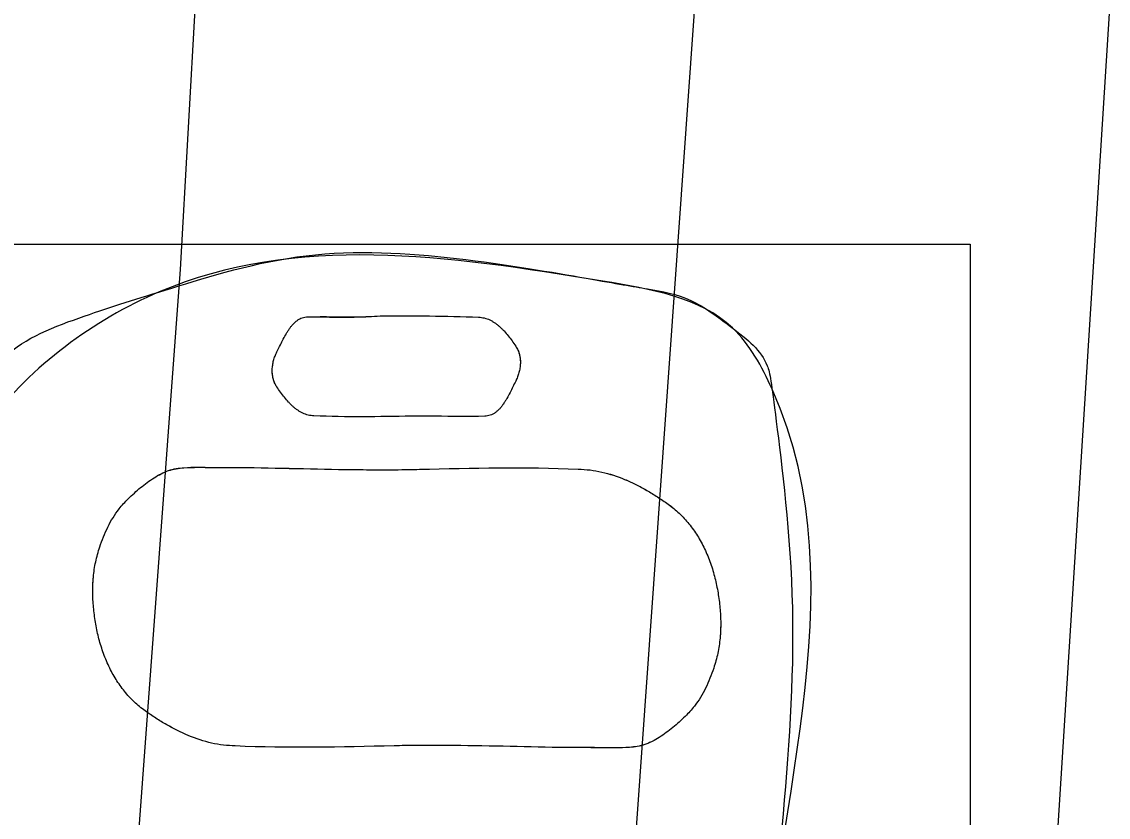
# Model space of a CAD drawing. Extents: x 417997 to 421451, y 4451742 to 4455216.
# Drawn here: x 420087.32 to 420096.31, y 4453189.48 to 4453196.07 of the extents above; entities that cross this region are included whole.
import ezdxf

# ---------------------------------------------------------------- set-up
doc = ezdxf.new("R2010")
doc.units = 0
for name, color, linetype in [('LJ_SEMBOL', 7, 'Continuous'), ('RAYLI_TOPLU_TAŞIMA_HATTI', 7, 'Continuous'), ('Yol_Sose', 7, 'Continuous')]:
    doc.layers.add(name, color=color, linetype=linetype)

msp = doc.modelspace()

# ---------------------------------------------------------------- linework, layer by layer
at = {"layer": 'LJ_SEMBOL'}
msp.add_lwpolyline([(420085.5167, 4453194.2268), (420095.1692, 4453194.2268), (420095.1692, 4453182.9041), (420085.5167, 4453182.9041)], close=True, dxfattribs=at)
msp.add_lwpolyline([(420085.5167, 4453194.2268), (420095.1692, 4453194.2268), (420095.1692, 4453182.9041), (420085.5167, 4453182.9041)], close=True, dxfattribs=at)
for points in [[(420087.0556, 4453187.8007), (420087.0556, 4453192.7567), (420088.458, 4453193.8315), (420092.128, 4453193.9211), (420093.2022, 4453193.533), (420093.5304, 4453193.0254), (420093.4409, 4453187.5918), (420093.3384, 4453186.9292), (420093.2215, 4453186.7509), (420093.053, 4453186.4871), (420092.3071, 4453185.8601), (420088.6072, 4453185.8601), (420087.8314, 4453186.308), (420087.3838, 4453186.7558), (420087.074, 4453187.4866), (420087.0556, 4453187.8007)], [(420087.0556, 4453187.8007), (420087.0556, 4453192.7567), (420088.458, 4453193.8315), (420092.128, 4453193.9211), (420093.2022, 4453193.533), (420093.5304, 4453193.0254), (420093.4409, 4453187.5918), (420093.3384, 4453186.9292), (420093.2215, 4453186.7509), (420093.053, 4453186.4871), (420092.3071, 4453185.8601), (420088.6072, 4453185.8601), (420087.8314, 4453186.308), (420087.3838, 4453186.7558), (420087.074, 4453187.4866), (420087.0556, 4453187.8007)], [(420090.5437, 4453192.803), (420089.7386, 4453192.8058), (420089.7147, 4453192.8075), (420089.6914, 4453192.8118), (420089.6469, 4453192.8277), (420089.6251, 4453192.8394), (420089.6042, 4453192.8525), (420089.5844, 4453192.8668), (420089.5657, 4453192.8827), (420089.5466, 4453192.901), (420089.5284, 4453192.9197), (420089.4942, 4453192.9591), (420089.4619, 4453193.0014), (420089.4317, 4453193.0446), (420089.4133, 4453193.0781), (420089.401, 4453193.1137), (420089.3933, 4453193.1886), (420089.3946, 4453193.2075), (420089.3969, 4453193.2264), (420089.4047, 4453193.2641), (420089.4165, 4453193.3003), (420089.4317, 4453193.3347), (420089.4546, 4453193.381), (420089.4787, 4453193.4297), (420089.5048, 4453193.4775), (420089.519, 4453193.5008), (420089.5336, 4453193.5239), (420089.548, 4453193.5441), (420089.5641, 4453193.5627), (420089.582, 4453193.5799), (420089.6015, 4453193.596), (420089.621, 4453193.6082), (420089.6419, 4453193.6171), (420089.664, 4453193.6227), (420089.6875, 4453193.6247), (420090.0967, 4453193.6247), (420090.2862, 4453193.6324)], [(420090.5437, 4453192.803), (420089.7386, 4453192.8058), (420089.7147, 4453192.8075), (420089.6914, 4453192.8118), (420089.6469, 4453192.8277), (420089.6251, 4453192.8394), (420089.6042, 4453192.8525), (420089.5844, 4453192.8668), (420089.5657, 4453192.8827), (420089.5466, 4453192.901), (420089.5284, 4453192.9197), (420089.4942, 4453192.9591), (420089.4619, 4453193.0014), (420089.4317, 4453193.0446), (420089.4133, 4453193.0781), (420089.401, 4453193.1137), (420089.3933, 4453193.1886), (420089.3946, 4453193.2075), (420089.3969, 4453193.2264), (420089.4047, 4453193.2641), (420089.4165, 4453193.3003), (420089.4317, 4453193.3347), (420089.4546, 4453193.381), (420089.4787, 4453193.4297), (420089.5048, 4453193.4775), (420089.519, 4453193.5008), (420089.5336, 4453193.5239), (420089.548, 4453193.5441), (420089.5641, 4453193.5627), (420089.582, 4453193.5799), (420089.6015, 4453193.596), (420089.621, 4453193.6082), (420089.6419, 4453193.6171), (420089.664, 4453193.6227), (420089.6875, 4453193.6247), (420090.0967, 4453193.6247), (420090.2862, 4453193.6324)], [(420089.4086, 4453193.0889), (420089.401, 4453193.1137), (420089.3974, 4453193.1324), (420089.3947, 4453193.1511), (420089.3933, 4453193.1886), (420089.3946, 4453193.2075), (420089.3969, 4453193.2264), (420089.4047, 4453193.2641), (420089.4165, 4453193.3003), (420089.4317, 4453193.3347), (420089.4546, 4453193.381), (420089.4787, 4453193.4297), (420089.5048, 4453193.4775), (420089.519, 4453193.5008), (420089.5336, 4453193.5239), (420089.548, 4453193.5441), (420089.5641, 4453193.5627), (420089.582, 4453193.5799), (420089.6015, 4453193.596), (420089.621, 4453193.6082), (420089.6419, 4453193.6171), (420089.664, 4453193.6227), (420089.6875, 4453193.6247), (420089.7898, 4453193.6249), (420089.8921, 4453193.6235), (420089.9944, 4453193.6227), (420090.0967, 4453193.6247), (420090.2862, 4453193.6324)], [(420089.4086, 4453193.0889), (420089.401, 4453193.1137), (420089.3974, 4453193.1324), (420089.3947, 4453193.1511), (420089.3933, 4453193.1886), (420089.3946, 4453193.2075), (420089.3969, 4453193.2264), (420089.4047, 4453193.2641), (420089.4165, 4453193.3003), (420089.4317, 4453193.3347), (420089.4546, 4453193.381), (420089.4787, 4453193.4297), (420089.5048, 4453193.4775), (420089.519, 4453193.5008), (420089.5336, 4453193.5239), (420089.548, 4453193.5441), (420089.5641, 4453193.5627), (420089.582, 4453193.5799), (420089.6015, 4453193.596), (420089.621, 4453193.6082), (420089.6419, 4453193.6171), (420089.664, 4453193.6227), (420089.6875, 4453193.6247), (420089.7898, 4453193.6249), (420089.8921, 4453193.6235), (420089.9944, 4453193.6227), (420090.0967, 4453193.6247), (420090.2862, 4453193.6324)], [(420090.2862, 4453193.6324), (420091.101, 4453193.6219), (420091.1249, 4453193.6202), (420091.1482, 4453193.6159), (420091.1927, 4453193.6001), (420091.2146, 4453193.5883), (420091.2354, 4453193.5753), (420091.2552, 4453193.5609), (420091.2739, 4453193.545), (420091.293, 4453193.5267), (420091.3113, 4453193.5081), (420091.3454, 4453193.4686), (420091.3777, 4453193.4263), (420091.4079, 4453193.3831), (420091.4263, 4453193.3496), (420091.4386, 4453193.314), (420091.4464, 4453193.2391), (420091.445, 4453193.2202), (420091.4427, 4453193.2013), (420091.4349, 4453193.1636), (420091.4231, 4453193.1274), (420091.4079, 4453193.093), (420091.3851, 4453193.0467), (420091.3609, 4453192.998), (420091.3348, 4453192.9503), (420091.3206, 4453192.927), (420091.306, 4453192.9038), (420091.2916, 4453192.8836), (420091.2755, 4453192.865), (420091.2576, 4453192.8478), (420091.2381, 4453192.8318), (420091.2186, 4453192.8195), (420091.1977, 4453192.8106), (420091.1756, 4453192.805), (420091.1521, 4453192.803), (420090.7429, 4453192.803), (420090.5437, 4453192.803)], [(420090.2862, 4453193.6324), (420091.101, 4453193.6219), (420091.1249, 4453193.6202), (420091.1482, 4453193.6159), (420091.1927, 4453193.6001), (420091.2146, 4453193.5883), (420091.2354, 4453193.5753), (420091.2552, 4453193.5609), (420091.2739, 4453193.545), (420091.293, 4453193.5267), (420091.3113, 4453193.5081), (420091.3454, 4453193.4686), (420091.3777, 4453193.4263), (420091.4079, 4453193.3831), (420091.4263, 4453193.3496), (420091.431, 4453193.339)], [(420090.2862, 4453193.6324), (420091.101, 4453193.6219), (420091.1249, 4453193.6202), (420091.1482, 4453193.6159), (420091.1927, 4453193.6001), (420091.2146, 4453193.5883), (420091.2354, 4453193.5753), (420091.2552, 4453193.5609), (420091.2739, 4453193.545), (420091.293, 4453193.5267), (420091.3113, 4453193.5081), (420091.3454, 4453193.4686), (420091.3777, 4453193.4263), (420091.4079, 4453193.3831), (420091.4263, 4453193.3496), (420091.4386, 4453193.314), (420091.4464, 4453193.2391), (420091.445, 4453193.2202), (420091.4427, 4453193.2013), (420091.4349, 4453193.1636), (420091.4231, 4453193.1274), (420091.4079, 4453193.093), (420091.3851, 4453193.0467), (420091.3609, 4453192.998), (420091.3348, 4453192.9503), (420091.3206, 4453192.927), (420091.306, 4453192.9038), (420091.2916, 4453192.8836), (420091.2755, 4453192.865), (420091.2576, 4453192.8478), (420091.2381, 4453192.8318), (420091.2186, 4453192.8195), (420091.1977, 4453192.8106), (420091.1756, 4453192.805), (420091.1521, 4453192.803), (420090.7429, 4453192.803), (420090.5437, 4453192.803)], [(420090.2862, 4453193.6324), (420091.101, 4453193.6219), (420091.1249, 4453193.6202), (420091.1482, 4453193.6159), (420091.1927, 4453193.6001), (420091.2146, 4453193.5883), (420091.2354, 4453193.5753), (420091.2552, 4453193.5609), (420091.2739, 4453193.545), (420091.293, 4453193.5267), (420091.3113, 4453193.5081), (420091.3454, 4453193.4686), (420091.3777, 4453193.4263), (420091.4079, 4453193.3831), (420091.4263, 4453193.3496), (420091.431, 4453193.339)], [(420091.431, 4453193.339), (420091.4386, 4453193.314), (420091.4423, 4453193.2953), (420091.4449, 4453193.2766), (420091.4464, 4453193.2391), (420091.445, 4453193.2202), (420091.4427, 4453193.2013), (420091.4349, 4453193.1636), (420091.4231, 4453193.1274), (420091.4079, 4453193.093), (420091.3851, 4453193.0467), (420091.3609, 4453192.998), (420091.3348, 4453192.9503), (420091.3206, 4453192.927), (420091.306, 4453192.9038), (420091.2916, 4453192.8836), (420091.2755, 4453192.865), (420091.2576, 4453192.8478), (420091.2381, 4453192.8318), (420091.2186, 4453192.8195), (420091.1977, 4453192.8106), (420091.1756, 4453192.805), (420091.1521, 4453192.803), (420090.7429, 4453192.803), (420090.5437, 4453192.803)], [(420091.431, 4453193.339), (420091.4386, 4453193.314), (420091.4423, 4453193.2953), (420091.4449, 4453193.2766), (420091.4464, 4453193.2391), (420091.445, 4453193.2202), (420091.4427, 4453193.2013), (420091.4349, 4453193.1636), (420091.4231, 4453193.1274), (420091.4079, 4453193.093), (420091.3851, 4453193.0467), (420091.3609, 4453192.998), (420091.3348, 4453192.9503), (420091.3206, 4453192.927), (420091.306, 4453192.9038), (420091.2916, 4453192.8836), (420091.2755, 4453192.865), (420091.2576, 4453192.8478), (420091.2381, 4453192.8318), (420091.2186, 4453192.8195), (420091.1977, 4453192.8106), (420091.1756, 4453192.805), (420091.1521, 4453192.803), (420090.7429, 4453192.803), (420090.5437, 4453192.803)], [(420090.5437, 4453192.803), (420089.7386, 4453192.8058), (420089.7147, 4453192.8075), (420089.6914, 4453192.8118), (420089.6469, 4453192.8277), (420089.6251, 4453192.8394), (420089.6042, 4453192.8525), (420089.5844, 4453192.8668), (420089.5657, 4453192.8827), (420089.5466, 4453192.901), (420089.5284, 4453192.9197), (420089.4942, 4453192.9591), (420089.4619, 4453193.0014), (420089.4317, 4453193.0446), (420089.4133, 4453193.0781), (420089.4086, 4453193.0889)], [(420090.5437, 4453192.803), (420089.7386, 4453192.8058), (420089.7147, 4453192.8075), (420089.6914, 4453192.8118), (420089.6469, 4453192.8277), (420089.6251, 4453192.8394), (420089.6042, 4453192.8525), (420089.5844, 4453192.8668), (420089.5657, 4453192.8827), (420089.5466, 4453192.901), (420089.5284, 4453192.9197), (420089.4942, 4453192.9591), (420089.4619, 4453193.0014), (420089.4317, 4453193.0446), (420089.4133, 4453193.0781), (420089.4086, 4453193.0889)], [(420090.4009, 4453190.0745), (420089.0879, 4453190.0732), (420088.9889, 4453190.0801), (420088.8918, 4453190.0971), (420088.7027, 4453190.1579), (420088.5199, 4453190.2488), (420088.4306, 4453190.3035), (420088.3425, 4453190.3632), (420088.2514, 4453190.4383), (420088.1708, 4453190.526), (420088.1005, 4453190.6245), (420088.07, 4453190.6769), (420088.0417, 4453190.7325), (420087.9922, 4453190.8527), (420087.9556, 4453190.9746), (420087.9303, 4453191.0977), (420087.9143, 4453191.2215), (420087.908, 4453191.3458), (420087.9135, 4453191.4714), (420087.9324, 4453191.5968), (420087.966, 4453191.7206), (420088.0331, 4453191.8855), (420088.1257, 4453192.0354), (420088.1626, 4453192.0792), (420088.2024, 4453192.1199), (420088.2523, 4453192.167), (420088.3038, 4453192.2115), (420088.358, 4453192.2536), (420088.4162, 4453192.2935), (420088.5355, 4453192.3524), (420088.6628, 4453192.3763), (420088.8952, 4453192.379), (420089.1277, 4453192.3781), (420089.5927, 4453192.37), (420090.0576, 4453192.3613), (420090.2901, 4453192.3596), (420090.5225, 4453192.3612), (420090.6114, 4453192.3632)], [(420090.4009, 4453190.0745), (420089.0879, 4453190.0732), (420088.9889, 4453190.0801), (420088.8918, 4453190.0971), (420088.7027, 4453190.1579), (420088.5199, 4453190.2488), (420088.4306, 4453190.3035), (420088.3425, 4453190.3632), (420088.2514, 4453190.4383), (420088.1708, 4453190.526), (420088.1005, 4453190.6245), (420088.07, 4453190.6769), (420088.0417, 4453190.7325), (420087.9922, 4453190.8527), (420087.9556, 4453190.9746), (420087.9303, 4453191.0977), (420087.9143, 4453191.2215), (420087.908, 4453191.3458), (420087.9135, 4453191.4714), (420087.9324, 4453191.5968), (420087.966, 4453191.7206), (420088.0331, 4453191.8855), (420088.1257, 4453192.0354), (420088.1626, 4453192.0792), (420088.2024, 4453192.1199), (420088.2523, 4453192.167), (420088.3038, 4453192.2115), (420088.358, 4453192.2536), (420088.4162, 4453192.2935), (420088.5355, 4453192.3524), (420088.6628, 4453192.3763), (420088.8952, 4453192.379), (420089.1277, 4453192.3781), (420089.5927, 4453192.37), (420090.0576, 4453192.3613), (420090.2901, 4453192.3596), (420090.5225, 4453192.3612), (420090.6114, 4453192.3632)], [(420087.9086, 4453191.3949), (420087.9135, 4453191.4714), (420087.9324, 4453191.5968), (420087.966, 4453191.7206), (420088.0331, 4453191.8855), (420088.1257, 4453192.0354), (420088.1626, 4453192.0792), (420088.2024, 4453192.1199), (420088.2523, 4453192.167), (420088.3038, 4453192.2115), (420088.358, 4453192.2536), (420088.4162, 4453192.2935), (420088.4738, 4453192.3264), (420088.5041, 4453192.3403), (420088.5355, 4453192.3524), (420088.5986, 4453192.3694), (420088.6628, 4453192.3763), (420088.8952, 4453192.379), (420089.1277, 4453192.3781), (420089.5927, 4453192.37), (420090.0576, 4453192.3613), (420090.2901, 4453192.3596), (420090.5225, 4453192.3612), (420090.6114, 4453192.3632)], [(420087.9086, 4453191.3949), (420087.9135, 4453191.4714), (420087.9324, 4453191.5968), (420087.966, 4453191.7206), (420088.0331, 4453191.8855), (420088.1257, 4453192.0354), (420088.1626, 4453192.0792), (420088.2024, 4453192.1199), (420088.2523, 4453192.167), (420088.3038, 4453192.2115), (420088.358, 4453192.2536), (420088.4162, 4453192.2935), (420088.4738, 4453192.3264), (420088.5041, 4453192.3403), (420088.5355, 4453192.3524), (420088.5986, 4453192.3694), (420088.6628, 4453192.3763), (420088.8952, 4453192.379), (420089.1277, 4453192.3781), (420089.5927, 4453192.37), (420090.0576, 4453192.3613), (420090.2901, 4453192.3596), (420090.5225, 4453192.3612), (420090.6114, 4453192.3632)], [(420090.6114, 4453192.3632), (420091.9244, 4453192.3646), (420092.0234, 4453192.3576), (420092.1205, 4453192.3407), (420092.3096, 4453192.2799), (420092.4924, 4453192.1889), (420092.5817, 4453192.1342), (420092.6698, 4453192.0745), (420092.7609, 4453191.9995), (420092.8415, 4453191.9117), (420092.9118, 4453191.8133), (420092.9423, 4453191.7609), (420092.9706, 4453191.7053), (420093.0201, 4453191.585), (420093.0567, 4453191.4631), (420093.082, 4453191.3401), (420093.098, 4453191.2162), (420093.1043, 4453191.0919), (420093.0988, 4453190.9664), (420093.0799, 4453190.841), (420093.0463, 4453190.7172), (420092.9792, 4453190.5522), (420092.8866, 4453190.4023), (420092.8497, 4453190.3585), (420092.8099, 4453190.3178), (420092.76, 4453190.2708), (420092.7085, 4453190.2262), (420092.6543, 4453190.1841), (420092.5961, 4453190.1442), (420092.4768, 4453190.0854), (420092.3495, 4453190.0614), (420092.1171, 4453190.0587), (420091.8846, 4453190.0596), (420091.4196, 4453190.0677), (420090.9547, 4453190.0764), (420090.7222, 4453190.0781), (420090.4898, 4453190.0765), (420090.4009, 4453190.0745)], [(420090.6114, 4453192.3632), (420091.9244, 4453192.3646), (420092.0234, 4453192.3576), (420092.1205, 4453192.3407), (420092.3096, 4453192.2799), (420092.4924, 4453192.1889), (420092.5817, 4453192.1342), (420092.6698, 4453192.0745), (420092.7609, 4453191.9995), (420092.8415, 4453191.9117), (420092.9118, 4453191.8133), (420092.9423, 4453191.7609), (420092.9706, 4453191.7053), (420093.0201, 4453191.585), (420093.0567, 4453191.4631), (420093.082, 4453191.3401), (420093.098, 4453191.2162), (420093.1043, 4453191.0919), (420093.0988, 4453190.9664), (420093.0799, 4453190.841), (420093.0463, 4453190.7172), (420092.9792, 4453190.5522), (420092.8866, 4453190.4023), (420092.8497, 4453190.3585), (420092.8099, 4453190.3178), (420092.76, 4453190.2708), (420092.7085, 4453190.2262), (420092.6543, 4453190.1841), (420092.5961, 4453190.1442), (420092.4768, 4453190.0854), (420092.3495, 4453190.0614), (420092.1171, 4453190.0587), (420091.8846, 4453190.0596), (420091.4196, 4453190.0677), (420090.9547, 4453190.0764), (420090.7222, 4453190.0781), (420090.4898, 4453190.0765), (420090.4009, 4453190.0745)], [(420090.6114, 4453192.3632), (420091.9244, 4453192.3646), (420092.0234, 4453192.3576), (420092.1205, 4453192.3407), (420092.3096, 4453192.2799), (420092.3565, 4453192.2591), (420092.4025, 4453192.2372), (420092.4924, 4453192.1889), (420092.5817, 4453192.1342), (420092.6698, 4453192.0745), (420092.7609, 4453191.9995), (420092.8415, 4453191.9117), (420092.9118, 4453191.8133), (420092.9423, 4453191.7609), (420092.9706, 4453191.7053), (420093.0201, 4453191.585), (420093.0567, 4453191.4631), (420093.082, 4453191.3401), (420093.098, 4453191.2162), (420093.1043, 4453191.0919), (420093.1037, 4453191.0428)], [(420090.6114, 4453192.3632), (420091.9244, 4453192.3646), (420092.0234, 4453192.3576), (420092.1205, 4453192.3407), (420092.3096, 4453192.2799), (420092.3565, 4453192.2591), (420092.4025, 4453192.2372), (420092.4924, 4453192.1889), (420092.5817, 4453192.1342), (420092.6698, 4453192.0745), (420092.7609, 4453191.9995), (420092.8415, 4453191.9117), (420092.9118, 4453191.8133), (420092.9423, 4453191.7609), (420092.9706, 4453191.7053), (420093.0201, 4453191.585), (420093.0567, 4453191.4631), (420093.082, 4453191.3401), (420093.098, 4453191.2162), (420093.1043, 4453191.0919), (420093.1037, 4453191.0428)], [(420090.4009, 4453190.0745), (420089.0879, 4453190.0732), (420088.9889, 4453190.0801), (420088.8918, 4453190.0971), (420088.7027, 4453190.1579), (420088.6558, 4453190.1786), (420088.6098, 4453190.2005), (420088.5199, 4453190.2488), (420088.4306, 4453190.3035), (420088.3425, 4453190.3632), (420088.2514, 4453190.4383), (420088.1708, 4453190.526), (420088.1005, 4453190.6245), (420088.07, 4453190.6769), (420088.0417, 4453190.7325), (420087.9922, 4453190.8527), (420087.9556, 4453190.9746), (420087.9303, 4453191.0977), (420087.9143, 4453191.2215), (420087.908, 4453191.3458), (420087.9086, 4453191.3949)], [(420090.4009, 4453190.0745), (420089.0879, 4453190.0732), (420088.9889, 4453190.0801), (420088.8918, 4453190.0971), (420088.7027, 4453190.1579), (420088.6558, 4453190.1786), (420088.6098, 4453190.2005), (420088.5199, 4453190.2488), (420088.4306, 4453190.3035), (420088.3425, 4453190.3632), (420088.2514, 4453190.4383), (420088.1708, 4453190.526), (420088.1005, 4453190.6245), (420088.07, 4453190.6769), (420088.0417, 4453190.7325), (420087.9922, 4453190.8527), (420087.9556, 4453190.9746), (420087.9303, 4453191.0977), (420087.9143, 4453191.2215), (420087.908, 4453191.3458), (420087.9086, 4453191.3949)], [(420093.1037, 4453191.0428), (420093.0988, 4453190.9664), (420093.0799, 4453190.841), (420093.0463, 4453190.7172), (420092.9792, 4453190.5522), (420092.8866, 4453190.4023), (420092.8497, 4453190.3585), (420092.8099, 4453190.3178), (420092.76, 4453190.2708), (420092.7085, 4453190.2262), (420092.6543, 4453190.1841), (420092.5961, 4453190.1442), (420092.5385, 4453190.1113), (420092.5082, 4453190.0974), (420092.4768, 4453190.0854), (420092.4137, 4453190.0683), (420092.3495, 4453190.0614), (420092.1171, 4453190.0587), (420091.8846, 4453190.0596), (420091.4196, 4453190.0677), (420090.9547, 4453190.0764), (420090.7222, 4453190.0781), (420090.4898, 4453190.0765), (420090.4009, 4453190.0745)], [(420093.1037, 4453191.0428), (420093.0988, 4453190.9664), (420093.0799, 4453190.841), (420093.0463, 4453190.7172), (420092.9792, 4453190.5522), (420092.8866, 4453190.4023), (420092.8497, 4453190.3585), (420092.8099, 4453190.3178), (420092.76, 4453190.2708), (420092.7085, 4453190.2262), (420092.6543, 4453190.1841), (420092.5961, 4453190.1442), (420092.5385, 4453190.1113), (420092.5082, 4453190.0974), (420092.4768, 4453190.0854), (420092.4137, 4453190.0683), (420092.3495, 4453190.0614), (420092.1171, 4453190.0587), (420091.8846, 4453190.0596), (420091.4196, 4453190.0677), (420090.9547, 4453190.0764), (420090.7222, 4453190.0781), (420090.4898, 4453190.0765), (420090.4009, 4453190.0745)]]:
    msp.add_spline(points, degree=3, dxfattribs=at)
msp.add_open_spline([(420087.0556, 4453187.8007), (420087.0617, 4453187.696), (420087.0679, 4453187.5913), (420087.074, 4453187.4866), (420087.0894, 4453187.2224), (420087.2239, 4453186.984), (420087.3838, 4453186.7558), (420087.5114, 4453186.5738), (420087.6586, 4453186.4442), (420087.8314, 4453186.308), (420088.0759, 4453186.1153), (420088.3324, 4453185.973), (420088.6072, 4453185.8601), (420089.7421, 4453185.3939), (420091.181, 4453185.2928), (420092.3071, 4453185.8601), (420092.6036, 4453186.0096), (420092.8751, 4453186.214), (420093.053, 4453186.4871), (420093.1102, 4453186.5748), (420093.165, 4453186.6634), (420093.2215, 4453186.7509), (420093.26, 4453186.8106), (420093.3014, 4453186.8659), (420093.3384, 4453186.9292), (420093.4549, 4453187.1284), (420093.4194, 4453187.3696), (420093.4409, 4453187.5918), (420093.6154, 4453189.3922), (420093.7595, 4453191.2208), (420093.5304, 4453193.0254), (420093.5049, 4453193.2262), (420093.384, 4453193.3946), (420093.2022, 4453193.533), (420092.8586, 4453193.7946), (420092.5009, 4453193.8557), (420092.128, 4453193.9211), (420090.9294, 4453194.1314), (420089.6638, 4453194.2057), (420088.458, 4453193.8315), (420087.8776, 4453193.6515), (420087.0556, 4453193.3457), (420087.0556, 4453192.7567), (420087.0556, 4453191.1047), (420087.0556, 4453189.4527), (420087.0556, 4453187.8007)], degree=3, dxfattribs=at)
msp.add_open_spline([(420087.0556, 4453187.8007), (420087.0617, 4453187.696), (420087.0679, 4453187.5913), (420087.074, 4453187.4866), (420087.0894, 4453187.2224), (420087.2239, 4453186.984), (420087.3838, 4453186.7558), (420087.5114, 4453186.5738), (420087.6586, 4453186.4442), (420087.8314, 4453186.308), (420088.0759, 4453186.1153), (420088.3324, 4453185.973), (420088.6072, 4453185.8601), (420089.7421, 4453185.3939), (420091.181, 4453185.2928), (420092.3071, 4453185.8601), (420092.6036, 4453186.0096), (420092.8751, 4453186.214), (420093.053, 4453186.4871), (420093.1102, 4453186.5748), (420093.165, 4453186.6634), (420093.2215, 4453186.7509), (420093.26, 4453186.8106), (420093.3014, 4453186.8659), (420093.3384, 4453186.9292), (420093.4549, 4453187.1284), (420093.4194, 4453187.3696), (420093.4409, 4453187.5918), (420093.6154, 4453189.3922), (420093.7595, 4453191.2208), (420093.5304, 4453193.0254), (420093.5049, 4453193.2262), (420093.384, 4453193.3946), (420093.2022, 4453193.533), (420092.8586, 4453193.7946), (420092.5009, 4453193.8557), (420092.128, 4453193.9211), (420090.9294, 4453194.1314), (420089.6638, 4453194.2057), (420088.458, 4453193.8315), (420087.8776, 4453193.6515), (420087.0556, 4453193.3457), (420087.0556, 4453192.7567), (420087.0556, 4453191.1047), (420087.0556, 4453189.4527), (420087.0556, 4453187.8007)], degree=3, dxfattribs=at)
at = {"layer": 'RAYLI_TOPLU_TAŞIMA_HATTI'}
msp.add_line((420093.7173, 4453154.8045), (420103.3577, 4453307.7889), dxfattribs=at)
msp.add_line((420093.7173, 4453154.8045), (420103.3577, 4453307.7889), dxfattribs=at)
at = {"layer": 'Yol_Sose'}
for points in [[(420102.1752, 4453338.2051), (420102.1196, 4453337.4138), (420101.0927, 4453320.4815), (420100.0597, 4453304.6718), (420098.9185, 4453288.4041), (420097.9959, 4453269.9439), (420096.8329, 4453253.167), (420095.5233, 4453235.6687), (420094.3933, 4453216.0203), (420093.1278, 4453199.5471), (420091.9645, 4453183.2395), (420091.2477, 4453170.0416), (420090.1474, 4453154.0918), (420089.1667, 4453139.9733), (420087.9985, 4453122.9178), (420087.0058, 4453106.1473), (420086.0248, 4453089.3355), (420084.9311, 4453073.3787), (420083.882, 4453057.6716), (420082.8547, 4453041.5215), (420082.701, 4453039.2306)], [(420078.4286, 4453039.2757), (420079.3154, 4453053.7713), (420080.3422, 4453076.3962), (420082.0021, 4453096.1921), (420083.4248, 4453116.4809), (420084.8887, 4453135.3534), (420085.8705, 4453153.4506), (420087.25, 4453175.2647), (420088.6339, 4453194.0182), (420089.8988, 4453216.6466), (420091.4935, 4453237.7715), (420092.7658, 4453257.8831), (420093.9895, 4453277.9695), (420095.3576, 4453298.2539), (420096.6155, 4453317.8697), (420097.797, 4453337.2017)]]:
    msp.add_lwpolyline(points, dxfattribs=at)

doc.saveas('drawing.dxf')
